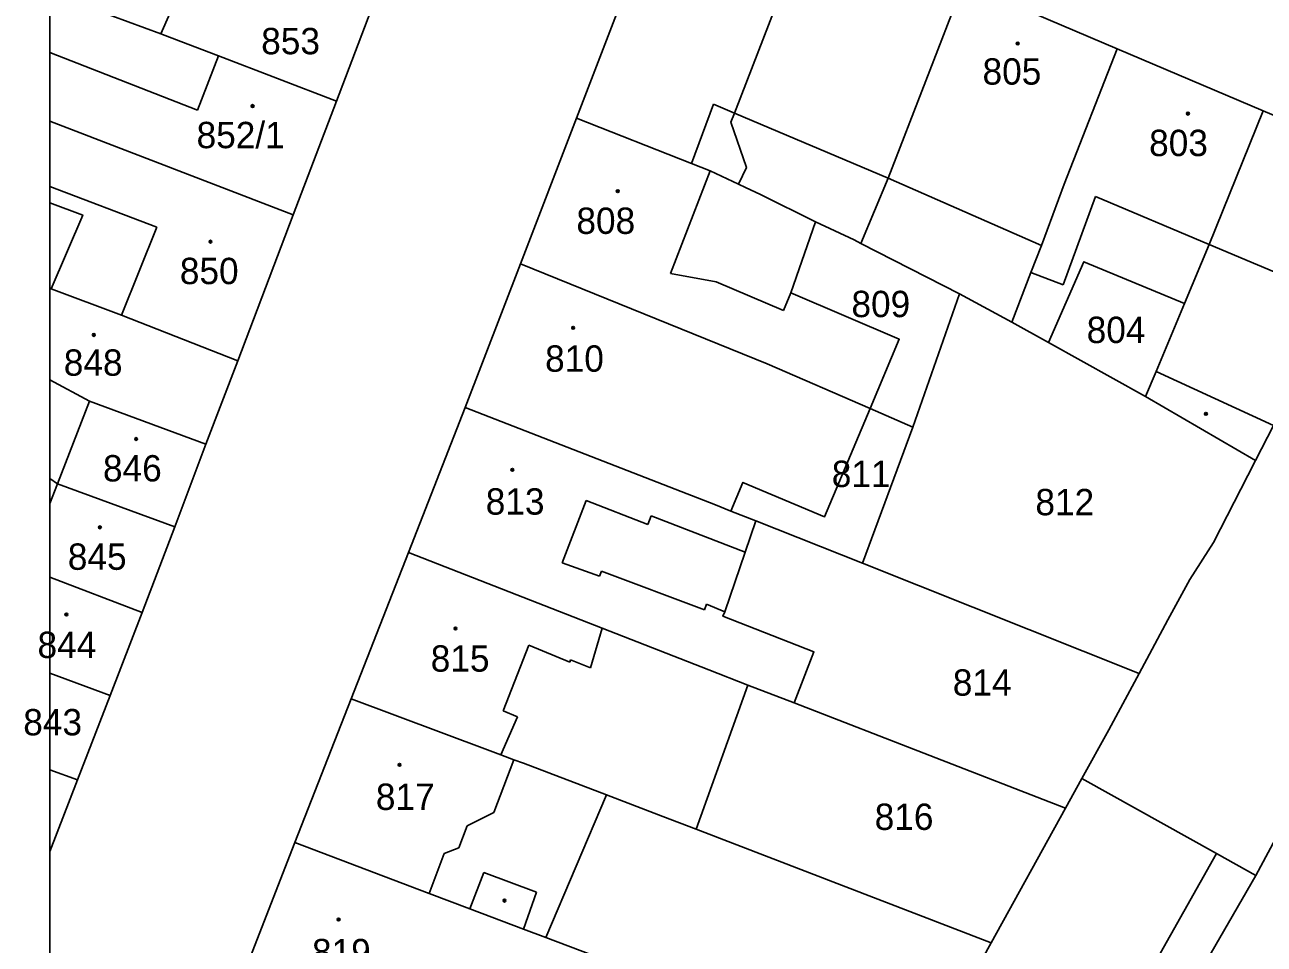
# Model space of a CAD drawing. Extents: x -596233 to -595156, y -1161235 to -1159375.
# Drawn here: x -596229.8 to -596149.9, y -1161100.7 to -1161041.4 of the extents above; entities that cross this region are included whole.
import ezdxf

# ---------------------------------------------------------------- set-up
doc = ezdxf.new("R2010")
doc.units = 0
for name, color, linetype in [('KN_CAR_KR', 7, 'Continuous'), ('KN_KULTURY', 7, 'Continuous'), ('KN_PARC_CIS_POZ', 7, 'Continuous'), ('KN_PARC_CIS_STAV', 7, 'Continuous'), ('KN_PARC_PLOCHA', 7, 'Continuous'), ('parcely_l', 7, 'Continuous')]:
    doc.layers.add(name, color=color, linetype=linetype)

msp = doc.modelspace()

# ---------------------------------------------------------------- linework, layer by layer
at = {"layer": 'KN_CAR_KR'}
for points in [[(-596219.91, -1161039.33), (-596221.07, -1161041.99)], [(-596228.2196, -1161043.1855), (-596218.7, -1161046.91)], [(-596218.7, -1161046.91), (-596217.34, -1161043.41)], [(-596185.39, -1161046.51), (-596186.82, -1161050.35)], [(-596184.05, -1161047.09), (-596185.39, -1161046.51)], [(-596184.05, -1161047.09), (-596174.12, -1161051.29)], [(-596185.61, -1161050.83), (-596188.17, -1161057.44)], [(-596174.12, -1161051.29), (-596164.23, -1161055.63)], [(-596228.2196, -1161051.8343), (-596221.32, -1161054.45)], [(-596160.75, -1161052.47), (-596162.83, -1161058.18)], [(-596160.75, -1161052.47), (-596153.41, -1161055.57)], [(-596221.32, -1161054.45), (-596223.6, -1161060.14)], [(-596153.41, -1161055.57), (-596147.17, -1161058.2)], [(-596188.17, -1161057.44), (-596185.23, -1161057.99)], [(-596164.93, -1161057.38), (-596162.83, -1161058.18)], [(-596185.23, -1161057.99), (-596180.89, -1161059.83)], [(-596180.89, -1161059.83), (-596180.41, -1161058.7)], [(-596156.83, -1161063.77), (-596149.27, -1161067.24)], [(-596225.67, -1161065.68), (-596227.73, -1161071.01)], [(-596227.73, -1161071.01), (-596228.2196, -1161072.2797)], [(-596193.61, -1161072.08), (-596195.17, -1161076.12)], [(-596189.63, -1161073.63), (-596193.61, -1161072.08)], [(-596189.42, -1161073.07), (-596189.63, -1161073.63)], [(-596189.42, -1161073.07), (-596183.36, -1161075.42)], [(-596195.17, -1161076.12), (-596192.76, -1161076.98)], [(-596192.76, -1161076.98), (-596192.63, -1161076.65)], [(-596192.63, -1161076.65), (-596185.99, -1161079.14)], [(-596185.99, -1161079.14), (-596185.84, -1161078.77)], [(-596185.84, -1161078.77), (-596184.67, -1161079.26)], [(-596192.59, -1161080.33), (-596193.33, -1161082.89)], [(-596197.32, -1161081.42), (-596198.98, -1161085.65)], [(-596194.68, -1161082.52), (-596197.32, -1161081.42)], [(-596194.63, -1161082.37), (-596194.68, -1161082.52)], [(-596193.33, -1161082.89), (-596194.63, -1161082.37)], [(-596198.98, -1161085.65), (-596198.05, -1161086.05)], [(-596198.05, -1161086.05), (-596199.13, -1161088.49)], [(-596198.28, -1161088.81), (-596199.57, -1161092.22)], [(-596199.57, -1161092.22), (-596201.3, -1161093.07)], [(-596201.3, -1161093.07), (-596201.84, -1161094.5)], [(-596201.84, -1161094.5), (-596202.77, -1161094.87)], [(-596202.77, -1161094.87), (-596203.74, -1161097.44)], [(-596152.93, -1161094.87), (-596150.4, -1161096.28)], [(-596201.12, -1161098.44), (-596200.23, -1161096.09)], [(-596200.23, -1161096.09), (-596196.83, -1161097.36)], [(-596196.83, -1161097.36), (-596197.67, -1161099.74)]]:
    msp.add_lwpolyline(points, dxfattribs=at)
at = {"layer": 'KN_KULTURY'}
for centre, radius in [((-596165.77, -1161042.6), 0.09), ((-596165.77, -1161042.6), 0.0398), ((-596215.14, -1161046.64), 0.09), ((-596215.14, -1161046.64), 0.0398), ((-596154.78, -1161047.13), 0.09), ((-596154.78, -1161047.13), 0.0398), ((-596191.58, -1161052.13), 0.09), ((-596191.58, -1161052.13), 0.0398), ((-596217.86, -1161055.39), 0.09), ((-596217.86, -1161055.39), 0.0398), ((-596194.46, -1161060.95), 0.09), ((-596194.46, -1161060.95), 0.0398), ((-596225.39, -1161061.41), 0.09), ((-596225.39, -1161061.41), 0.0398), ((-596153.62, -1161066.5), 0.09), ((-596153.62, -1161066.5), 0.0398), ((-596222.66, -1161068.12), 0.09), ((-596222.66, -1161068.12), 0.0398), ((-596198.38, -1161070.11), 0.09), ((-596198.38, -1161070.11), 0.0398), ((-596224.99, -1161073.82), 0.09), ((-596224.99, -1161073.82), 0.0398), ((-596227.16, -1161079.44), 0.09), ((-596227.16, -1161079.44), 0.0398), ((-596202.05, -1161080.35), 0.09), ((-596202.05, -1161080.35), 0.0398), ((-596205.66, -1161089.14), 0.09), ((-596205.66, -1161089.14), 0.0398), ((-596198.89, -1161097.9), 0.09), ((-596198.89, -1161097.9), 0.0398), ((-596209.59, -1161099.12), 0.09), ((-596209.59, -1161099.12), 0.0398)]:
    msp.add_circle(centre, radius, dxfattribs=at)
at = {"layer": 'KN_PARC_PLOCHA'}
for points in [[(-596179.18, -1161034.5), (-596184.05, -1161047.09), (-596184.28, -1161047.69), (-596183.27, -1161050.6), (-596183.78, -1161051.69), (-596185.61, -1161050.83), (-596186.82, -1161050.35), (-596194.25, -1161047.43), (-596189.12, -1161034.08), (-596187.86, -1161030.8), (-596184.63, -1161032.18)], [(-596207.52, -1161040.5), (-596209.73, -1161046.32), (-596217.34, -1161043.41), (-596219.77, -1161042.48), (-596221.07, -1161041.99), (-596225.27, -1161040.44), (-596226.82, -1161039.86), (-596228.2196, -1161039.3327), (-596228.2196, -1161034.2226), (-596227.69, -1161033.18), (-596222, -1161035.37), (-596217.49, -1161036.97)], [(-596169.26, -1161038.72), (-596174.12, -1161051.29), (-596175.9, -1161055.5), (-596176.32, -1161055.28), (-596178.82, -1161054.11), (-596182.36, -1161052.34), (-596183.33, -1161051.89), (-596183.78, -1161051.69), (-596183.27, -1161050.6), (-596184.28, -1161047.69), (-596184.05, -1161047.09), (-596179.18, -1161034.5)], [(-596209.73, -1161046.32), (-596212.52, -1161053.66), (-596228.2196, -1161047.6117), (-596228.2196, -1161039.3327), (-596226.82, -1161039.86), (-596225.27, -1161040.44), (-596221.07, -1161041.99), (-596219.77, -1161042.48), (-596217.34, -1161043.41)], [(-596159.34, -1161042.95), (-596162.78, -1161051.68), (-596164.23, -1161055.63), (-596164.93, -1161057.38), (-596166.14, -1161060.58), (-596169.52, -1161058.75), (-596175.9, -1161055.5), (-596174.12, -1161051.29), (-596169.26, -1161038.72)], [(-596149.92, -1161046.94), (-596153.41, -1161055.57), (-596155, -1161059.37), (-596161.51, -1161056.69), (-596163.77, -1161061.9), (-596166.14, -1161060.58), (-596164.93, -1161057.38), (-596164.23, -1161055.63), (-596162.78, -1161051.68), (-596159.34, -1161042.95)], [(-596140.17, -1161051.13), (-596147, -1161062.8), (-596149.27, -1161067.24), (-596150.42, -1161069.5), (-596157.53, -1161065.38), (-596156.83, -1161063.77), (-596155, -1161059.37), (-596153.41, -1161055.57), (-596149.92, -1161046.94), (-596140.15, -1161051.09)], [(-596212.52, -1161053.66), (-596216.1, -1161063.08), (-596223.6, -1161060.14), (-596228.14, -1161058.44), (-596226.1, -1161053.68), (-596228.2196, -1161052.8834), (-596228.2196, -1161047.6117)], [(-596183.78, -1161051.69), (-596183.33, -1161051.89), (-596182.36, -1161052.34), (-596178.82, -1161054.11), (-596180.41, -1161058.7), (-596173.41, -1161061.69), (-596175.28, -1161066.16), (-596181.93, -1161063.28), (-596197.86, -1161056.81), (-596194.25, -1161047.43), (-596186.82, -1161050.35), (-596185.61, -1161050.83)], [(-596129.1, -1161060.46), (-596134.86, -1161067.22), (-596135.53, -1161068.06), (-596136.3, -1161072.46), (-596144.84, -1161085.89), (-596150.4, -1161096.28), (-596161.77, -1161115.97), (-596164.84, -1161121.28), (-596167.12, -1161120.02), (-596152.93, -1161094.87), (-596161.63, -1161090.03), (-596159.89, -1161086.88), (-596157.94, -1161083.25), (-596156.07, -1161079.79), (-596154.67, -1161077.18), (-596153.13, -1161074.8), (-596150.92, -1161070.48), (-596150.42, -1161069.5), (-596149.27, -1161067.24), (-596147, -1161062.8), (-596140.17, -1161051.13)], [(-596228.14, -1161058.44), (-596228.2196, -1161058.4102), (-596228.2196, -1161052.8834), (-596226.1, -1161053.68)], [(-596175.9, -1161055.5), (-596169.52, -1161058.75), (-596172.53, -1161067.35), (-596175.28, -1161066.16), (-596173.41, -1161061.69), (-596180.41, -1161058.7), (-596178.82, -1161054.11), (-596176.32, -1161055.28)], [(-596175.28, -1161066.16), (-596178.23, -1161073.14), (-596183.5, -1161070.92), (-596184.28, -1161072.77), (-596185.28, -1161072.36), (-596188.65, -1161071.05), (-596201.43, -1161066.09), (-596197.86, -1161056.81), (-596181.93, -1161063.28)], [(-596155, -1161059.37), (-596156.83, -1161063.77), (-596157.53, -1161065.38), (-596163.77, -1161061.9), (-596161.51, -1161056.69)], [(-596228.14, -1161058.44), (-596223.6, -1161060.14), (-596216.1, -1161063.08), (-596218.15, -1161068.46), (-596225.67, -1161065.68), (-596228.2196, -1161064.2949), (-596228.2196, -1161058.4102)], [(-596166.14, -1161060.58), (-596163.77, -1161061.9), (-596157.53, -1161065.38), (-596150.42, -1161069.5), (-596150.92, -1161070.48), (-596153.13, -1161074.8), (-596154.67, -1161077.18), (-596156.07, -1161079.79), (-596157.94, -1161083.25), (-596175.78, -1161076.14), (-596172.53, -1161067.35), (-596169.52, -1161058.75)], [(-596218.15, -1161068.46), (-596220.17, -1161073.79), (-596227.73, -1161071.01), (-596228.2196, -1161070.6693), (-596228.2196, -1161064.2949), (-596225.67, -1161065.68)], [(-596184.28, -1161072.77), (-596182.67, -1161073.4), (-596183.36, -1161075.42), (-596184.67, -1161079.26), (-596184.79, -1161079.56), (-596178.92, -1161081.85), (-596180.2, -1161085.15), (-596183.18, -1161084), (-596185.7, -1161083.02), (-596192.59, -1161080.33), (-596205.09, -1161075.44), (-596201.43, -1161066.09), (-596188.65, -1161071.05), (-596185.28, -1161072.36)], [(-596172.53, -1161067.35), (-596175.78, -1161076.14), (-596182.67, -1161073.4), (-596184.28, -1161072.77), (-596183.5, -1161070.92), (-596178.23, -1161073.14), (-596175.28, -1161066.16)], [(-596220.17, -1161073.79), (-596222.27, -1161079.31), (-596228.2196, -1161077.0405), (-596228.2196, -1161070.6693), (-596227.73, -1161071.01)], [(-596175.78, -1161076.14), (-596157.94, -1161083.25), (-596159.89, -1161086.88), (-596161.63, -1161090.03), (-596162.68, -1161091.94), (-596180.2, -1161085.15), (-596178.92, -1161081.85), (-596184.79, -1161079.56), (-596184.67, -1161079.26), (-596183.36, -1161075.42), (-596182.67, -1161073.4)], [(-596183.18, -1161084), (-596186.52, -1161093.3), (-596188.67, -1161092.47), (-596192.31, -1161091.08), (-596197.66, -1161089.04), (-596198.28, -1161088.81), (-596199.13, -1161088.49), (-596199.98, -1161088.17), (-596208.79, -1161084.89), (-596205.09, -1161075.44), (-596192.59, -1161080.33), (-596185.7, -1161083.02)], [(-596222.27, -1161079.31), (-596224.34, -1161084.67), (-596228.2196, -1161083.2196), (-596228.2196, -1161077.0405)], [(-596224.34, -1161084.67), (-596226.44, -1161090.11), (-596228.2196, -1161089.4605), (-596228.2196, -1161083.2196)], [(-596180.2, -1161085.15), (-596162.68, -1161091.94), (-596167.47, -1161100.63), (-596186.52, -1161093.3), (-596183.18, -1161084)], [(-596192.31, -1161091.08), (-596196.22, -1161100.29), (-596197.67, -1161099.74), (-596201.12, -1161098.44), (-596203.74, -1161097.44), (-596212.41, -1161094.16), (-596208.79, -1161084.89), (-596199.98, -1161088.17), (-596199.13, -1161088.49), (-596198.28, -1161088.81), (-596197.66, -1161089.04)], [(-596134.29, -1161094.05), (-596152.99, -1161125.04), (-596155.93, -1161130.15), (-596159.52, -1161128.3), (-596161.71, -1161116.31), (-596161.77, -1161115.97), (-596150.4, -1161096.28), (-596144.84, -1161085.89), (-596137.41, -1161090.23), (-596138.29, -1161091.64)], [(-596226.44, -1161090.11), (-596228.2196, -1161094.7221), (-596228.2196, -1161089.4605)], [(-596167.12, -1161120.02), (-596175.56, -1161115.37), (-596175.27, -1161114.84), (-596174.61, -1161113.6), (-596172.3, -1161109.33), (-596167.47, -1161100.63), (-596162.68, -1161091.94), (-596161.63, -1161090.03), (-596152.93, -1161094.87)], [(-596186.52, -1161093.3), (-596167.47, -1161100.63), (-596172.3, -1161109.33), (-596196.22, -1161100.29), (-596192.31, -1161091.08), (-596188.67, -1161092.47)], [(-596196.22, -1161100.29), (-596172.3, -1161109.33), (-596174.61, -1161113.6), (-596175.27, -1161114.84), (-596175.56, -1161115.37), (-596177.14, -1161118.21), (-596190.58, -1161112.97), (-596216.08, -1161103.54), (-596212.41, -1161094.16), (-596203.74, -1161097.44), (-596201.12, -1161098.44), (-596197.67, -1161099.74)]]:
    msp.add_lwpolyline(points, close=True, dxfattribs=at)
for points in [[(-596189.12, -1161034.08), (-596194.25, -1161047.43), (-596197.86, -1161056.81), (-596201.43, -1161066.09), (-596205.09, -1161075.44), (-596208.79, -1161084.89), (-596212.41, -1161094.16), (-596216.08, -1161103.54), (-596218.26, -1161109.09), (-596220.4, -1161114.57), (-596224.54, -1161125.27), (-596228.14, -1161134.56), (-596228.2196, -1161134.7654), (-596228.2196, -1161094.7221), (-596226.44, -1161090.11), (-596224.34, -1161084.67), (-596222.27, -1161079.31), (-596220.17, -1161073.79), (-596218.15, -1161068.46), (-596216.1, -1161063.08), (-596212.52, -1161053.66), (-596209.73, -1161046.32), (-596207.52, -1161040.5)], [(-596140.15, -1161051.09), (-596149.92, -1161046.94), (-596159.34, -1161042.95), (-596169.26, -1161038.72)]]:
    msp.add_lwpolyline(points, dxfattribs=at)
at = {"layer": 'parcely_l'}
for points in [[(-596187.86, -1161030.8), (-596189.12, -1161034.08), (-596194.25, -1161047.43)], [(-596183.78, -1161051.69), (-596183.27, -1161050.6), (-596184.28, -1161047.69), (-596184.05, -1161047.09), (-596179.18, -1161034.5)], [(-596209.73, -1161046.32), (-596217.34, -1161043.41), (-596219.77, -1161042.48), (-596221.07, -1161041.99), (-596225.27, -1161040.44), (-596226.82, -1161039.86), (-596228.2196, -1161039.3327)], [(-596228.2196, -1161047.6117), (-596228.2196, -1161039.3327)], [(-596169.26, -1161038.72), (-596174.12, -1161051.29), (-596175.9, -1161055.5)], [(-596159.34, -1161042.95), (-596169.26, -1161038.72)], [(-596209.73, -1161046.32), (-596207.52, -1161040.5)], [(-596166.14, -1161060.58), (-596164.93, -1161057.38), (-596164.23, -1161055.63), (-596162.78, -1161051.68), (-596159.34, -1161042.95)], [(-596149.92, -1161046.94), (-596159.34, -1161042.95)], [(-596212.52, -1161053.66), (-596209.73, -1161046.32)], [(-596149.92, -1161046.94), (-596153.41, -1161055.57), (-596155, -1161059.37)], [(-596140.17, -1161051.13), (-596140.15, -1161051.09), (-596149.92, -1161046.94)], [(-596228.2196, -1161052.8834), (-596228.2196, -1161047.6117)], [(-596228.2196, -1161047.6117), (-596212.52, -1161053.66)], [(-596194.25, -1161047.43), (-596197.86, -1161056.81)], [(-596194.25, -1161047.43), (-596186.82, -1161050.35), (-596185.61, -1161050.83), (-596183.78, -1161051.69)], [(-596150.42, -1161069.5), (-596149.27, -1161067.24), (-596147, -1161062.8), (-596140.17, -1161051.13)], [(-596183.78, -1161051.69), (-596183.33, -1161051.89), (-596182.36, -1161052.34), (-596178.82, -1161054.11)], [(-596228.14, -1161058.44), (-596226.1, -1161053.68), (-596228.2196, -1161052.8834)], [(-596228.2196, -1161058.4102), (-596228.2196, -1161052.8834)], [(-596212.52, -1161053.66), (-596216.1, -1161063.08)], [(-596175.28, -1161066.16), (-596173.41, -1161061.69), (-596180.41, -1161058.7), (-596178.82, -1161054.11)], [(-596178.82, -1161054.11), (-596176.32, -1161055.28), (-596175.9, -1161055.5)], [(-596175.9, -1161055.5), (-596169.52, -1161058.75)], [(-596197.86, -1161056.81), (-596201.43, -1161066.09)], [(-596175.28, -1161066.16), (-596181.93, -1161063.28), (-596197.86, -1161056.81)], [(-596155, -1161059.37), (-596161.51, -1161056.69), (-596163.77, -1161061.9)], [(-596228.2196, -1161064.2949), (-596228.2196, -1161058.4102)], [(-596228.2196, -1161058.4102), (-596228.14, -1161058.44)], [(-596216.1, -1161063.08), (-596223.6, -1161060.14), (-596228.14, -1161058.44)], [(-596169.52, -1161058.75), (-596172.53, -1161067.35)], [(-596169.52, -1161058.75), (-596166.14, -1161060.58)], [(-596155, -1161059.37), (-596156.83, -1161063.77), (-596157.53, -1161065.38)], [(-596166.14, -1161060.58), (-596163.77, -1161061.9)], [(-596163.77, -1161061.9), (-596157.53, -1161065.38)], [(-596216.1, -1161063.08), (-596218.15, -1161068.46)], [(-596218.15, -1161068.46), (-596225.67, -1161065.68), (-596228.2196, -1161064.2949)], [(-596228.2196, -1161070.6693), (-596228.2196, -1161064.2949)], [(-596157.53, -1161065.38), (-596150.42, -1161069.5)], [(-596201.43, -1161066.09), (-596205.09, -1161075.44)], [(-596184.28, -1161072.77), (-596185.28, -1161072.36), (-596188.65, -1161071.05), (-596201.43, -1161066.09)], [(-596184.28, -1161072.77), (-596183.5, -1161070.92), (-596178.23, -1161073.14), (-596175.28, -1161066.16)], [(-596175.28, -1161066.16), (-596172.53, -1161067.35)], [(-596172.53, -1161067.35), (-596175.78, -1161076.14)], [(-596220.17, -1161073.79), (-596218.15, -1161068.46)], [(-596150.42, -1161069.5), (-596150.92, -1161070.48), (-596153.13, -1161074.8), (-596154.67, -1161077.18), (-596156.07, -1161079.79), (-596157.94, -1161083.25)], [(-596228.2196, -1161077.0405), (-596228.2196, -1161070.6693)], [(-596228.2196, -1161070.6693), (-596227.73, -1161071.01), (-596220.17, -1161073.79)], [(-596182.67, -1161073.4), (-596184.28, -1161072.77)], [(-596180.2, -1161085.15), (-596178.92, -1161081.85), (-596184.79, -1161079.56), (-596184.67, -1161079.26), (-596183.36, -1161075.42), (-596182.67, -1161073.4)], [(-596182.67, -1161073.4), (-596175.78, -1161076.14)], [(-596222.27, -1161079.31), (-596220.17, -1161073.79)], [(-596205.09, -1161075.44), (-596208.79, -1161084.89)], [(-596205.09, -1161075.44), (-596192.59, -1161080.33), (-596185.7, -1161083.02), (-596183.18, -1161084)], [(-596175.78, -1161076.14), (-596157.94, -1161083.25)], [(-596228.2196, -1161083.2196), (-596228.2196, -1161077.0405)], [(-596228.2196, -1161077.0405), (-596222.27, -1161079.31)], [(-596224.34, -1161084.67), (-596222.27, -1161079.31)], [(-596224.34, -1161084.67), (-596228.2196, -1161083.2196)], [(-596228.2196, -1161089.4605), (-596228.2196, -1161083.2196)], [(-596157.94, -1161083.25), (-596159.89, -1161086.88), (-596161.63, -1161090.03)], [(-596186.52, -1161093.3), (-596183.18, -1161084)], [(-596183.18, -1161084), (-596180.2, -1161085.15)], [(-596226.44, -1161090.11), (-596224.34, -1161084.67)], [(-596212.41, -1161094.16), (-596208.79, -1161084.89)], [(-596208.79, -1161084.89), (-596199.98, -1161088.17), (-596199.13, -1161088.49), (-596198.28, -1161088.81), (-596197.66, -1161089.04), (-596192.31, -1161091.08)], [(-596162.68, -1161091.94), (-596180.2, -1161085.15)], [(-596144.84, -1161085.89), (-596150.4, -1161096.28), (-596161.77, -1161115.97)], [(-596228.2196, -1161094.7221), (-596228.2196, -1161089.4605)], [(-596228.2196, -1161089.4605), (-596226.44, -1161090.11)], [(-596228.2196, -1161094.7221), (-596226.44, -1161090.11)], [(-596167.12, -1161120.02), (-596152.93, -1161094.87), (-596161.63, -1161090.03)], [(-596161.63, -1161090.03), (-596162.68, -1161091.94)], [(-596196.22, -1161100.29), (-596192.31, -1161091.08)], [(-596192.31, -1161091.08), (-596188.67, -1161092.47), (-596186.52, -1161093.3)], [(-596162.68, -1161091.94), (-596167.47, -1161100.63)], [(-596186.52, -1161093.3), (-596167.47, -1161100.63)], [(-596212.41, -1161094.16), (-596216.08, -1161103.54)], [(-596196.22, -1161100.29), (-596197.67, -1161099.74), (-596201.12, -1161098.44), (-596203.74, -1161097.44), (-596212.41, -1161094.16)], [(-596228.2196, -1161134.7654), (-596228.2196, -1161094.7221)], [(-596172.3, -1161109.33), (-596196.22, -1161100.29)], [(-596167.47, -1161100.63), (-596172.3, -1161109.33)]]:
    msp.add_lwpolyline(points, dxfattribs=at)

# ---------------------------------------------------------------- texts
at = {"layer": 'KN_PARC_CIS_POZ'}
for s, p in [('809', (-596176.4966, -1161060.26)), ('804', (-596161.3166, -1161061.93)), ('811', (-596177.7666, -1161071.22)), ('812', (-596164.6266, -1161073.04)), ('814', (-596169.9566, -1161084.68)), ('816', (-596174.9966, -1161093.34))]:
    msp.add_text(s, height=1.7, dxfattribs=at).set_placement(p)
at = {"layer": 'KN_PARC_CIS_STAV'}
for s, p in [('853', (-596214.5866, -1161043.3)), ('805', (-596168.0366, -1161045.26)), ('852/1', (-596218.7566, -1161049.36)), ('803', (-596157.2866, -1161049.87)), ('808', (-596194.2466, -1161054.89)), ('850', (-596219.8366, -1161058.13)), ('848', (-596227.3266, -1161064.04)), ('810', (-596196.2666, -1161063.78)), ('846', (-596224.7966, -1161070.86)), ('813', (-596200.0966, -1161073)), ('845', (-596227.0666, -1161076.56)), ('844', (-596229.0214, -1161082.25)), ('815', (-596203.6466, -1161083.13)), ('843', (-596229.9414, -1161087.24)), ('817', (-596207.1866, -1161092.05)), ('819', (-596211.3066, -1161102.07))]:
    msp.add_text(s, height=1.7, dxfattribs=at).set_placement(p)

doc.saveas('drawing.dxf')
